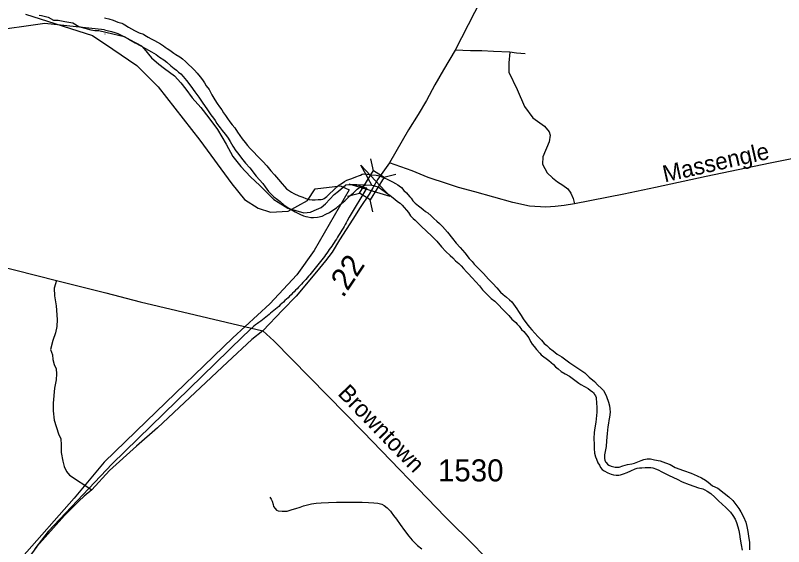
# Model space of a CAD drawing. Extents: x 2220236 to 2384410, y 720751 to 894131.
# Drawn here: x 2332032 to 2336390, y 845750 to 848761 of the extents above; entities that cross this region are included whole.
import ezdxf

# ---------------------------------------------------------------- set-up
doc = ezdxf.new("R2010")
doc.units = 0
doc.layers.add('Default', color=7, linetype='Continuous')

msp = doc.modelspace()

# ---------------------------------------------------------------- linework, layer by layer
at = {"layer": 'Default'}
for p, q in [((2334064, 847880.7), (2334048.2, 847947.9)), ((2334122.6, 847844.4), (2334189.8, 847860.1)), ((2333916.9, 847736.7), (2333984, 847752.5)), ((2334059.8, 847648.1), (2334044, 847715.3))]:
    msp.add_line(p, q, dxfattribs=at)
for points in [[(2336200, 851899.7), (2336171.5, 851814.4), (2336138, 851742.1), (2336095.3, 851663.2), (2336036.6, 851549.2), (2335917.6, 851305.6), (2335853.2, 851188.9), (2335737.7, 850969.5), (2335558.3, 850589.4), (2335431.3, 850348.1), (2335323.8, 850138.8), (2335013.4, 849515.3), (2334951.4, 849390.9), (2334859.3, 849216.5), (2334712.6, 848924.7), (2334637.2, 848777.1), (2334527.1, 848563.8), (2334460.4, 848453), (2334411.5, 848366.5), (2334364.5, 848278), (2334317.5, 848199.4), (2334262.6, 848112.7), (2334154.8, 847925.5)], [(2332538.8, 848678.4), (2332199.8, 848715.4), (2331558.8, 848623.6), (2331332.8, 848781.7)], [(2332090.5, 848767.3), (2332469.5, 848646.4), (2332584.9, 848569.4), (2332722.2, 848476), (2332843.1, 848355), (2333079.3, 848052.7), (2333260.5, 847805.3), (2333332, 847717.4), (2333408.9, 847667.9), (2333480.3, 847645.9), (2333579.1, 847651.4), (2333689, 847711.9), (2333733, 847777.8), (2333875.8, 847794.3), (2333925.2, 847772.3), (2333727.5, 847428.2), (2333628.6, 847290.8), (2333474.8, 847125.9), (2333266, 846933.5), (2332777.1, 846460.7), (2332535.5, 846229.8), (2332365.2, 846024.2), (2332068.5, 845688.9)], [(2332168.2, 848762.4), (2332180, 848759.4), (2332218.8, 848749.8), (2332248, 848733.2), (2332275.5, 848733.5), (2332313, 848726.1), (2332358.2, 848718.8), (2332392.5, 848698.2), (2332461.2, 848678.7), (2332482.8, 848675.8), (2332505, 848674.5), (2332585.8, 848657), (2332649.2, 848640.3), (2332703.8, 848611.7), (2332716.5, 848604.8), (2332747, 848588.2), (2332763.5, 848570.2), (2332804, 848520), (2332846.8, 848483.8), (2332879, 848460.1), (2332935.5, 848418.2), (2332970.5, 848378), (2333000, 848342.7), (2333035.2, 848293.7), (2333085.2, 848238.6), (2333129, 848180), (2333178.2, 848114.6), (2333228.5, 848031.1), (2333266.5, 847960.9), (2333310.8, 847903.9), (2333366.8, 847846.4), (2333419.2, 847796.6), (2333454.8, 847760.8), (2333498.5, 847717), (2333523.5, 847701.7), (2333577.8, 847667.9), (2333668, 847642.2), (2333706.2, 847644.9), (2333726.8, 847655.6), (2333767.2, 847671.9), (2333791, 847692.2), (2333840.8, 847746.4), (2333864.8, 847765.1), (2333905.8, 847800.6), (2333944.2, 847802.1), (2333977.8, 847798.3), (2333998.5, 847789.4), (2334026.5, 847784.4), (2333925.8, 847617.2), (2333914.5, 847596.4), (2333908.5, 847585.9), (2333902.8, 847575.5), (2333896.8, 847565.1), (2333890.8, 847554.7), (2333884.5, 847544.4), (2333878.2, 847534.1), (2333872, 847523.9), (2333865.8, 847513.6), (2333859.5, 847503.5), (2333853, 847493.4), (2333846.5, 847483.2), (2333840, 847473.2), (2333833.2, 847463.2), (2333826.5, 847453.3), (2333819.8, 847443.4), (2333813, 847433.5), (2333806, 847423.7), (2333799, 847413.9), (2333792, 847404.2), (2333785, 847394.6), (2333770.5, 847375.3), (2333763.2, 847365.8), (2333756, 847356.3), (2333748.5, 847346.9), (2333741, 847337.5), (2333733.5, 847328.2), (2333725.8, 847318.9), (2333718.2, 847309.6), (2333710.5, 847300.4), (2333702.8, 847291.3), (2333694.8, 847282.2), (2333687, 847273.2), (2333679, 847264.2), (2333671, 847255.3), (2333663, 847246.4), (2333654.8, 847237.6), (2333638.2, 847220.1), (2333630, 847211.5), (2333621.5, 847202.9), (2333613.2, 847194.3), (2333604.8, 847185.9), (2333596.2, 847177.4), (2333587.5, 847169.1), (2333579, 847160.8), (2333570.2, 847152.4), (2333561.5, 847144.2), (2333552.8, 847136.1), (2333543.8, 847128), (2333534.8, 847120), (2333526, 847112), (2333517, 847104.1), (2333507.8, 847096.2), (2333498.8, 847088.5), (2333489.5, 847080.8), (2333480.2, 847073.1), (2333471, 847065.4), (2333461.8, 847057.9), (2333452.2, 847050.4), (2333442.8, 847043), (2333433.2, 847035.6), (2333423.8, 847028.4), (2333414.2, 847021.1), (2333404.8, 847013.9), (2333395, 847006.8), (2333385.2, 846999.8), (2333324.2, 846942.4), (2333164.8, 846788.9), (2332580.5, 846218.9), (2332515.5, 846150.1), (2332219.2, 845836.9), (2332142, 845737.5)], [(2332168.2, 848762.4), (2332180, 848759.4), (2332218.8, 848749.8), (2332248, 848733.2), (2332275.5, 848733.5), (2332313, 848726.1), (2332358.2, 848718.8), (2332392.5, 848698.2), (2332461.2, 848678.7), (2332482.8, 848675.8), (2332505, 848674.5), (2332585.8, 848657), (2332649.2, 848640.3), (2332703.8, 848611.7), (2332716.5, 848604.8), (2332747, 848588.2), (2332763.5, 848570.2), (2332804, 848520), (2332846.8, 848483.8), (2332879, 848460.1), (2332935.5, 848418.2), (2332970.5, 848378), (2333000, 848342.7), (2333035.2, 848293.7), (2333085.2, 848238.6), (2333129, 848180), (2333178.2, 848114.6), (2333228.5, 848031.1), (2333266.5, 847960.9), (2333310.8, 847903.9), (2333366.8, 847846.4), (2333419.2, 847796.6), (2333454.8, 847760.8), (2333498.5, 847717), (2333523.5, 847701.7), (2333577.8, 847667.9), (2333668, 847642.2), (2333706.2, 847644.9), (2333726.8, 847655.6), (2333767.2, 847671.9), (2333791, 847692.2), (2333840.8, 847746.4), (2333864.8, 847765.1), (2333905.8, 847800.6), (2333944.2, 847802.1), (2333977.8, 847798.3), (2333998.5, 847789.4), (2334026.5, 847784.4), (2333925.8, 847617.2), (2333914.5, 847596.4), (2333908.5, 847585.9), (2333902.8, 847575.5), (2333896.8, 847565.1), (2333890.8, 847554.7), (2333884.5, 847544.4), (2333878.2, 847534.1), (2333872, 847523.9), (2333865.8, 847513.6), (2333859.5, 847503.5), (2333853, 847493.4), (2333846.5, 847483.2), (2333840, 847473.2), (2333833.2, 847463.2), (2333826.5, 847453.3), (2333819.8, 847443.4), (2333813, 847433.5), (2333806, 847423.7), (2333799, 847413.9), (2333792, 847404.2), (2333785, 847394.6), (2333770.5, 847375.3), (2333763.2, 847365.8), (2333756, 847356.3), (2333748.5, 847346.9), (2333741, 847337.5), (2333733.5, 847328.2), (2333725.8, 847318.9), (2333718.2, 847309.6), (2333710.5, 847300.4), (2333702.8, 847291.3), (2333694.8, 847282.2), (2333687, 847273.2), (2333679, 847264.2), (2333671, 847255.3), (2333663, 847246.4), (2333654.8, 847237.6), (2333638.2, 847220.1), (2333630, 847211.5), (2333621.5, 847202.9), (2333613.2, 847194.3), (2333604.8, 847185.9), (2333596.2, 847177.4), (2333587.5, 847169.1), (2333579, 847160.8), (2333570.2, 847152.4), (2333561.5, 847144.2), (2333552.8, 847136.1), (2333543.8, 847128), (2333534.8, 847120), (2333526, 847112), (2333517, 847104.1), (2333507.8, 847096.2), (2333498.8, 847088.5), (2333489.5, 847080.8), (2333480.2, 847073.1), (2333471, 847065.4), (2333461.8, 847057.9), (2333452.2, 847050.4), (2333442.8, 847043), (2333433.2, 847035.6), (2333423.8, 847028.4), (2333414.2, 847021.1), (2333404.8, 847013.9), (2333395, 847006.8), (2333385.2, 846999.8), (2333324.2, 846942.4), (2333164.8, 846788.9), (2332580.5, 846218.9), (2332515.5, 846150.1), (2332219.2, 845836.9), (2332142, 845737.5)], [(2332538, 848747.3), (2332546.3, 848745), (2332562.2, 848740.7), (2332586.5, 848732.8), (2332614.5, 848723.1), (2332636.4, 848715.8), (2332644.5, 848712.2), (2332652.5, 848707.6), (2332674.7, 848694.4), (2332690.9, 848684.6), (2332709, 848674.5), (2332735.1, 848662.4), (2332759.4, 848653.6), (2332767.5, 848649), (2332785.4, 848637.6), (2332803.5, 848627.5), (2332821.6, 848617.7), (2332837.7, 848608.5), (2332855.8, 848600.1), (2332872, 848588.6), (2332882.2, 848580.8), (2332894.3, 848573.1), (2332908.5, 848562.9), (2332930.5, 848547.3), (2332942.6, 848539.6), (2332964.9, 848525.8), (2332981.1, 848514.3), (2332997.1, 848500.2), (2333015.2, 848481.9), (2333033.7, 848464.6), (2333047.7, 848450.4), (2333063.2, 848433), (2333080.1, 848413.3), (2333094.3, 848394.9), (2333104.5, 848378.9), (2333114.7, 848361.2), (2333131, 848339.9), (2333147.3, 848310), (2333163.9, 848282.2), (2333176.6, 848261.3), (2333190.1, 848242.2), (2333204.3, 848224.7), (2333213.8, 848209.4), (2333225, 848192.8), (2333235.2, 848176.8), (2333249.4, 848156.7), (2333261.6, 848140.8), (2333277.7, 848123.4), (2333291.8, 848099.3), (2333318.3, 848062), (2333335.6, 848039.7), (2333348.7, 848023.9), (2333363.2, 848007.1), (2333379.3, 847990.6), (2333409.5, 847959.1), (2333435.8, 847932.9), (2333458.2, 847907.6), (2333480.7, 847879.9), (2333503, 847856.2), (2333525.1, 847829.9), (2333545.4, 847806.1), (2333559.8, 847790.3), (2333569.8, 847778.5), (2333580.7, 847769.8), (2333598.2, 847759), (2333612.3, 847751.4), (2333640.4, 847737.8), (2333662.4, 847729.8), (2333680.7, 847723), (2333698.7, 847718.2), (2333716.5, 847714.6), (2333732.6, 847714.6), (2333750.6, 847717), (2333766.7, 847716.7), (2333776.4, 847719.7), (2333784.4, 847723.3), (2333798.5, 847733.7), (2333814.2, 847749.8), (2333836, 847769.7), (2333855.6, 847788.6), (2333867.7, 847797.9), (2333879.5, 847806.6), (2333899.4, 847818.9), (2333912.1, 847827), (2333923.2, 847830.7), (2333941.3, 847837.1), (2333953.2, 847841.8), (2333968.8, 847847.4), (2333979.1, 847851.7), (2333989.1, 847855.4), (2333998.8, 847860.1), (2334008.9, 847862.1), (2334027, 847860.2), (2334048.8, 847856.2), (2334079, 847855.2), (2334088.7, 847852.9), (2334100.9, 847849.5)], [(2332538.8, 848678.4), (2332553.1, 848674.7), (2332577.9, 848670.1), (2332597.2, 848664.3), (2332613.2, 848657.4), (2332629.3, 848649.9), (2332647.3, 848641.8), (2332675.5, 848626.5), (2332711.9, 848605), (2332744.1, 848587.3), (2332770.2, 848573.6), (2332804.5, 848553.7), (2332830.8, 848538.3), (2332850.7, 848524.4), (2332875, 848508.3), (2332891.3, 848494.9), (2332913.4, 848475.4), (2332933.8, 848458.9), (2332945.7, 848449.5), (2332957.9, 848439.5), (2332970.1, 848430.1), (2332984.2, 848414.3), (2333002.5, 848392.1), (2333026.8, 848360.3), (2333051.1, 848326.8), (2333073.7, 848297.2), (2333091.9, 848269.4), (2333122.6, 848225.3), (2333140.8, 848197.5), (2333157, 848177.5), (2333165, 848165.7), (2333175.3, 848148.1), (2333185.5, 848132.1), (2333193.7, 848124.2), (2333205.8, 848108.3), (2333222, 848088.3), (2333230.3, 848078.8), (2333239.7, 848065.4), (2333250.7, 848046.8), (2333264.9, 848018.8), (2333283.4, 847993.3), (2333293.4, 847979.6), (2333315.6, 847951.9), (2333338.1, 847924), (2333362.5, 847896.4), (2333398.9, 847848.7), (2333435.4, 847807.5), (2333449.6, 847789), (2333468, 847763.5), (2333486.2, 847743.9), (2333498.5, 847732), (2333518.5, 847718), (2333534.7, 847706.5), (2333554.9, 847686.7), (2333583.2, 847669.1), (2333619.5, 847647.6), (2333645.6, 847634.6), (2333665.7, 847625.6), (2333680, 847621.2), (2333691.9, 847618.4), (2333709.1, 847615.9), (2333723.9, 847614.8), (2333745.8, 847616.7), (2333771.8, 847623.3), (2333793.7, 847633.4), (2333813.3, 847644.1), (2333833.1, 847656.4), (2333853.2, 847670.3), (2333872.9, 847686.6), (2333900.5, 847710.7), (2333930.3, 847737.5), (2333950.5, 847755.4), (2333961.9, 847767.3), (2333970.4, 847775.2), (2333977.7, 847782.1), (2334019.8, 847799.6), (2334055, 847798.4), (2334090.2, 847789.9), (2334144.1, 847749.5), (2334158.3, 847740.2), (2334184.7, 847720), (2334200.7, 847706.5), (2334214.9, 847696.6), (2334226.8, 847684.6), (2334237.2, 847672.9), (2334251.3, 847657.1), (2334261.3, 847643.4), (2334273.6, 847625.2), (2334288, 847609.3), (2334299.9, 847600)], [(2332541.7, 848654.2), (2332539, 848654.7)], [(2334837.5, 848552.4), (2334743.6, 848555.7), (2334678.3, 848560.7), (2334612.9, 848559.1), (2334527.1, 848563.8)], [(2334837.5, 848552.4), (2334830.8, 848492), (2334830.8, 848438.3), (2334878.5, 848341.1), (2334920.4, 848243.8), (2334967.4, 848180.1), (2335034.4, 848133.1), (2335059.5, 848101.2), (2335066.2, 848082.8), (2335059.5, 848044.2), (2335024.3, 847958.7), (2335022.7, 847918.4), (2335049.5, 847868.1), (2335079.7, 847839.6), (2335106.5, 847817.8), (2335136.6, 847799.4), (2335166.8, 847777.6), (2335183.6, 847752.4), (2335196.1, 847723.9), (2335204.5, 847692)], [(2334923.1, 848542.5), (2334874.3, 848545.7), (2334837.5, 848552.4)], [(2328778.9, 848084.8), (2328923.6, 848050.6), (2329604.9, 847894.3), (2330022.6, 847790.9), (2330268, 847736.1), (2330738.4, 847618.4), (2330973.6, 847563.6), (2331440.1, 847458.2), (2331682.5, 847404.9), (2332265.9, 847259.1), (2332545.6, 847188.9), (2332740.8, 847136.7), (2333435.5, 846972.6)], [(2336652.5, 847990.6), (2336313.2, 847923.5), (2335951.1, 847848), (2335663.7, 847786), (2335482.7, 847747.4), (2335204.5, 847692), (2335145, 847683.7), (2335094.7, 847677), (2335041.1, 847673.6), (2334947.6, 847679.1), (2334853.3, 847699.9), (2334638.7, 847761.4), (2334546.5, 847786.2), (2334484.3, 847805.5), (2334373.7, 847842.2), (2334283.4, 847879.1), (2334154.8, 847925.5)], [(2334154.8, 847925.5), (2334088, 847832.7), (2334060, 847784.3)], [(2334100.9, 847849.5), (2334121, 847841.1), (2334145.3, 847831.6), (2334159.4, 847824), (2334171.5, 847817.9), (2334187.6, 847808.7), (2334201.4, 847800.1), (2334209.5, 847794.9), (2334221.8, 847784.5), (2334235.9, 847768.7), (2334250.2, 847755.5), (2334258.1, 847746.6), (2334270.5, 847733.3), (2334276.4, 847725.4), (2334286.5, 847709.4), (2334300.9, 847695.9), (2334319.2, 847681.8), (2334333.1, 847670.3), (2334345.3, 847659.9), (2334359.5, 847650), (2334371.3, 847642.3), (2334389.8, 847625), (2334405.8, 847609.2), (2334422.2, 847595.1), (2334437.2, 847581), (2334454.3, 847563.6), (2334482.9, 847532), (2334511.2, 847496), (2334531.6, 847470.6), (2334556, 847444.7), (2334582.2, 847415.2), (2334606.4, 847383.4), (2334622.9, 847365.4), (2334635, 847351.8), (2334651.1, 847333.7), (2334687.7, 847298.1), (2334715.9, 847266.4), (2334740.3, 847240.5), (2334762.6, 847216.8), (2334784.9, 847193.1), (2334798.9, 847179.6), (2334817.3, 847163.9), (2334834.9, 847149.2), (2334847.5, 847138.2), (2334857.6, 847123.9), (2334867.1, 847110.2), (2334876.1, 847098.4), (2334886.2, 847082.4), (2334900.6, 847060.7), (2334912.6, 847040.8), (2334933.1, 847012.7), (2334949.3, 846993.1), (2334961.7, 846979.5), (2334979.6, 846959.8), (2334996.1, 846941.5), (2335016.3, 846920.3), (2335032.5, 846901.9), (2335046.1, 846889.4), (2335062.8, 846874.6), (2335082.8, 846859), (2335105.2, 846840.9), (2335131.4, 846825.6), (2335177.8, 846792.3), (2335222, 846762), (2335262.5, 846735.1), (2335286.8, 846711.5), (2335317, 846685.5), (2335335.2, 846665.9), (2335355.3, 846647.6), (2335367.7, 846634.4), (2335379.7, 846614.2), (2335386.1, 846600.6), (2335396.3, 846568.2), (2335402.7, 846548.8), (2335404.8, 846530.8), (2335405.2, 846512.8), (2335401.4, 846484.8), (2335398.2, 846465.6), (2335395.9, 846450.7), (2335392.2, 846428.6), (2335390, 846411.1), (2335388.4, 846392.3), (2335384.9, 846350.2), (2335383.2, 846318.3), (2335379.5, 846298.4), (2335374.1, 846270.3), (2335373.1, 846261.1), (2335374.2, 846250.6), (2335376.3, 846239.9), (2335378.6, 846231.7), (2335382.4, 846226.3), (2335391.7, 846216.9), (2335398.7, 846212.2), (2335411.1, 846206.8), (2335426.1, 846202.5), (2335434.7, 846200.6), (2335444.2, 846200)], [(2334060, 847784.3), (2334039, 847748.2), (2333987.9, 847671.5), (2333946.8, 847605), (2333870.1, 847488.2), (2333828.9, 847419.7), (2333791.6, 847369.4), (2333740.3, 847306.6), (2333624.1, 847169.4), (2333547.1, 847090.4), (2333435.5, 846972.6)], [(2334299.9, 847600), (2334320.4, 847580.1), (2334336.5, 847563.7), (2334362.7, 847540.2), (2334397.2, 847507.1), (2334423.6, 847481), (2334449.8, 847449.2), (2334474.2, 847423.3), (2334498.4, 847399.7), (2334513.4, 847386.2), (2334528.9, 847370.4), (2334546.9, 847354.7), (2334561.2, 847342.2), (2334573.3, 847327.2), (2334591.5, 847307.3), (2334599.7, 847298.8), (2334624.1, 847273.5), (2334664.3, 847227.6), (2334682.6, 847206), (2334709, 847178.5), (2334731.3, 847156.5), (2334751.6, 847140.9), (2334773.8, 847119.5), (2334794.1, 847097.3), (2334812.2, 847079.4), (2334830.4, 847059.4), (2334848.6, 847039.8), (2334871.1, 847020.1), (2334879.3, 847011.5), (2334889.3, 846998.8), (2334903.5, 846980.4), (2334915.5, 846968.7), (2334931.7, 846951.3), (2334943.9, 846932.8), (2334954.2, 846913.5), (2334964.1, 846897.5), (2334975.1, 846884.2), (2334988.9, 846867.3), (2335007.2, 846846.1), (2335015.1, 846837.2), (2335029.3, 846826.3), (2335043.5, 846816.4), (2335057.5, 846804.5), (2335071.7, 846792.9), (2335084, 846782.6), (2335096, 846769.3), (2335110.3, 846757.4), (2335128.2, 846743.4), (2335150.5, 846729.5), (2335174.7, 846715.7), (2335204.8, 846694), (2335229.1, 846676.3), (2335239.6, 846669.2), (2335261.3, 846658.6), (2335281.5, 846647.2), (2335293.4, 846637.9), (2335305.6, 846627.6), (2335311.8, 846621.2), (2335315.9, 846615.8), (2335317.8, 846611.6), (2335322, 846605.2), (2335326, 846595.6), (2335326.8, 846590), (2335328.4, 846567.8), (2335330.7, 846536), (2335331, 846511.4), (2335329.1, 846493.9), (2335323.8, 846455.3), (2335318.2, 846423.9), (2335314.4, 846397.5), (2335312.8, 846363.6), (2335315.2, 846329.3), (2335315.5, 846305.6), (2335317.9, 846279.5), (2335322, 846260), (2335328.1, 846245.4), (2335336.5, 846226.1), (2335344.6, 846211.6), (2335352, 846198.8), (2335360.7, 846188.3), (2335371.2, 846179.9), (2335393.3, 846168.3), (2335411.4, 846160.2), (2335425.3, 846156.5), (2335439.5, 846154.8), (2335454.6, 846154.4), (2335465.3, 846157.5), (2335481.5, 846163.7), (2335503.2, 846171.2), (2335523.1, 846180.2), (2335547, 846190.4), (2335559, 846194.2), (2335573, 846196.4), (2335586.1, 846196.9), (2335604.7, 846199.3), (2335622.8, 846199.1), (2335636.9, 846199)], [(2332265.9, 847259.1), (2332252.3, 847215.1), (2332254.9, 847171), (2332263.4, 847115.1), (2332270.4, 847037.4), (2332266.8, 846997.2), (2332259.1, 846961.3), (2332245.6, 846919.1), (2332232.2, 846867), (2332242.4, 846837.2), (2332244.8, 846811.1), (2332253, 846783.2), (2332263.3, 846757.4), (2332265.6, 846729.3), (2332264, 846695.4), (2332254.5, 846649.2), (2332247.4, 846563.3), (2332246, 846519.2), (2332252.5, 846467.2), (2332277.3, 846389.6), (2332289.7, 846361.7), (2332292, 846327.8), (2332292.4, 846283.8), (2332300.9, 846233.9), (2332309.3, 846204.1), (2332321.7, 846176.2), (2332339.8, 846154.5), (2332466.6, 846071.9)], [(2333435.5, 846972.6), (2333374.4, 846924), (2333236.1, 846794.8), (2332839.2, 846424.2), (2332718.6, 846318.8), (2332566.2, 846180.9), (2332466.6, 846071.9), (2332423.3, 846036.8), (2332392.9, 846008.4), (2332311.8, 845927.3), (2332153.7, 845750.8), (2332072.6, 845639.2), (2331977.3, 845507.3), (2331864.7, 845345.5), (2331722.8, 845166.1), (2331402.4, 844768.8), (2331368.9, 844722.6), (2331123.6, 844403.5), (2330868.9, 844071.3), (2330064.7, 843103)], [(2333435.5, 846972.6), (2333499.2, 846915.6), (2334005.3, 846400.3), (2334472.8, 845917.9), (2334638.9, 845753.4), (2334782.5, 845601.7), (2334946.6, 845429.7), (2335102.4, 845273.8), (2335258.1, 845122.8), (2335424.1, 844951.8), (2335587.6, 844795), (2335676.2, 844703.7), (2335705.6, 844668.4), (2335837.2, 844529.2), (2336012.3, 844356.4), (2336183.2, 844175.1), (2336367.3, 843995.3), (2336538.7, 843835.7)], [(2335444.2, 846200), (2335456.6, 846201.5), (2335478.7, 846207.3), (2335504.6, 846215.6), (2335528.7, 846219.8), (2335544.7, 846223.8), (2335562.4, 846230.4), (2335582.5, 846238.4), (2335596.3, 846244.9), (2335616.2, 846247.4), (2335634.3, 846247.1), (2335656.5, 846243.1), (2335690.5, 846236.3), (2335720.5, 846226), (2335746.6, 846215), (2335774.8, 846198.7), (2335821.1, 846181.9), (2335865.1, 846166.3), (2335899.4, 846152.3), (2335923.5, 846140.8), (2335945.8, 846126.9), (2335962, 846115.5), (2335986.1, 846095.8), (2336016.2, 846081.6), (2336052.5, 846054.2), (2336078.6, 846032.3), (2336101.2, 846011.2), (2336119.4, 845989.6), (2336135.8, 845967.3), (2336147.7, 845947.5), (2336162.4, 845919.2), (2336174.7, 845889.5), (2336181, 845864.1), (2336187.1, 845835.8), (2336191.5, 845809.7), (2336195.9, 845773.8), (2336196.1, 845751.5), (2336196.6, 845731.8)], [(2335636.9, 846199), (2335648.8, 846197.8), (2335668.8, 846189.5), (2335682.5, 846182.8), (2335695, 846175.8), (2335737.5, 846154.5), (2335765.6, 846141.9), (2335785.7, 846132.9), (2335813.9, 846117.6), (2335853.9, 846101.8), (2335880.2, 846092.4), (2335906.2, 846082.6), (2335932.4, 846077.2), (2335943.8, 846072), (2335956.5, 846065), (2335976.8, 846051.1), (2335998.9, 846031.6), (2336019.1, 846011.8), (2336043.3, 845989.8), (2336059.7, 845974), (2336077.8, 845956.7), (2336087.8, 845945), (2336102, 845926.5), (2336114.3, 845906.7), (2336122.6, 845887.3), (2336129.5, 845863), (2336135, 845840.9), (2336139.4, 845821.4), (2336143.6, 845793), (2336148.2, 845761), (2336154.3, 845731.1)], [(2333476.5, 846030.9), (2333483.2, 846019.6), (2333489, 846007.7), (2333495, 845988.9), (2333497.1, 845977.5), (2333505.5, 845965.7), (2333513.7, 845957.9), (2333523.7, 845954), (2333545.8, 845951.6), (2333563.8, 845951.7), (2333573.6, 845952.1), (2333601.5, 845960.5), (2333623.2, 845967.3), (2333647.9, 845974.9), (2333667.3, 845981.2), (2333711.2, 845992.2), (2333738.5, 845997.3), (2333767, 845999.4), (2333808.6, 846001.1), (2333852.9, 846001.9), (2333896.9, 846002.1), (2333931, 846002.8), (2333963.1, 846003.2), (2333999, 846001.4), (2334035.1, 845999.6), (2334065.1, 845998.5), (2334089.1, 845996.8), (2334111.3, 845990.5), (2334125.1, 845982.9), (2334141.4, 845969.4), (2334159.5, 845951.5), (2334163.7, 845945.7), (2334177.9, 845927.6), (2334193.2, 845905.9), (2334214.5, 845875.6), (2334238.8, 845842.1), (2334263.5, 845810.3), (2334283.8, 845786.5), (2334313.9, 845757.6), (2334338.3, 845737.9)]]:
    msp.add_lwpolyline(points, dxfattribs=at)
for points in [[(2333992, 847912.1), (2334158.4, 847733.8), (2333925.2, 847805), (2334055, 847798.4)], [(2333984, 847752.5), (2334063.7, 847880.9), (2334123.7, 847843.7), (2334044, 847715.3)]]:
    msp.add_lwpolyline(points, close=True, dxfattribs=at)

# ---------------------------------------------------------------- texts
for s, height, rotation, p in [('Massengle', 95, 12.6707, (2335715.5, 847814.3)), ('.22', 125, 56.4076, (2333890.7, 847155.8)), ('Browntown', 95, 314.1012, (2333856, 846613.3))]:
    msp.add_text(s, height=height, rotation=rotation, dxfattribs=at).set_placement(p)
msp.add_text('1530', height=125, dxfattribs=at).set_placement((2334429.3, 846119.9))

doc.saveas('drawing.dxf')
